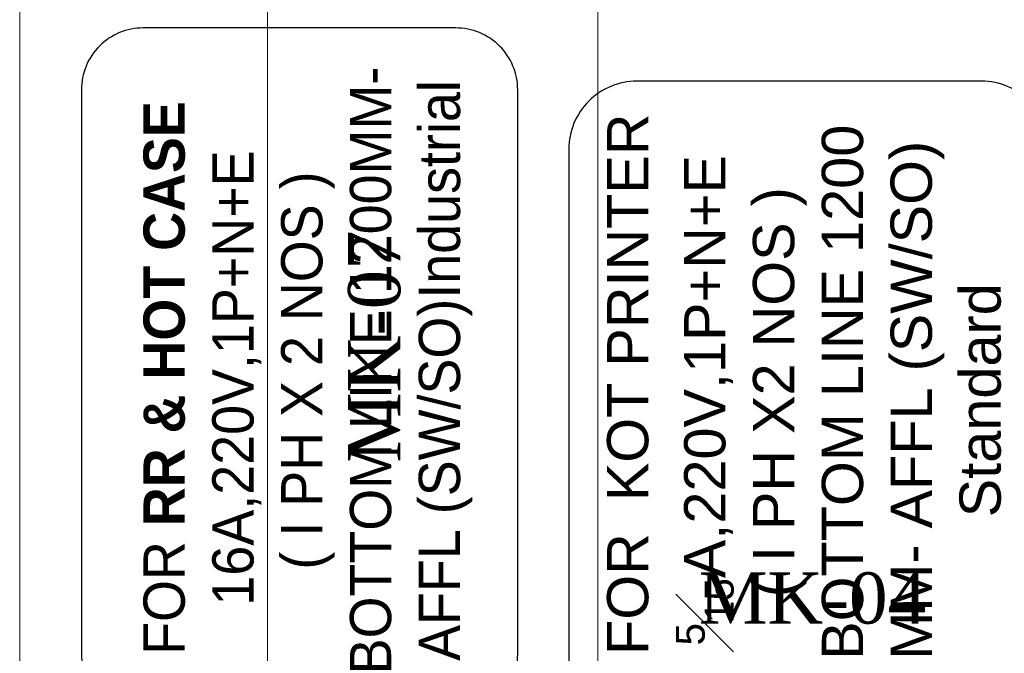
# Model space of a CAD drawing. Extents: x 3940905 to 4145695, y 925352 to 1109797.
# Tile 981 of 1056: x 4064080 to 4065272, y 1097922 to 1098689. Entities that reach past the tile are written whole.
import ezdxf

# ---------------------------------------------------------------- set-up
doc = ezdxf.new("R2010")
doc.units = 0
doc.header["$LTSCALE"] = 750
doc.header["$MEASUREMENT"] = 0
doc.layers.add('CKD Equipments', color=252, linetype='CONTINUOUS', lineweight=0)
doc.layers.add('CKD-Electrical Text', color=7, linetype='CONTINUOUS', lineweight=25)
doc.layers.add('PDF_A - TEXT', color=7, linetype='CONTINUOUS')
doc.styles.add('CKD_Dimension Text', font='BOOKOS.TTF')

msp = doc.modelspace()

# ---------------------------------------------------------------- linework, layer by layer
at = {"layer": 'CKD Equipments', "ltscale": 2}
for p, q in [((4064079.9, 1099102), (4064079.9, 1097752)), ((4064779.9, 1097752), (4064779.9, 1099102))]:
    msp.add_line(p, q, dxfattribs=at)
at = {"layer": 'CKD Equipments'}
msp.add_line((4064379.9, 1099102, 504.6), (4064379.9, 1097752, 290.1), dxfattribs=at)
at = {"layer": 'CKD-Electrical Text', "color": 7, "linetype": 'Continuous'}
for points, elevation in [([(4064229.5, 1097845.3), (4064608, 1097845.3, 0.414214), (4064683, 1097920.3), (4064683, 1098604.3, 0.414214), (4064608, 1098679.2), (4064229.5, 1098679.2, 0.414214), (4064154.6, 1098604.3), (4064154.6, 1097920.3, 0.414214)], -18803.1), ([(4064827.4, 1097695.3), (4065244.7, 1097695.3, 0.414214), (4065327.3, 1097777.9), (4065327.3, 1098532.1, 0.414214), (4065244.7, 1098614.7), (4064827.4, 1098614.7, 0.414214), (4064744.8, 1098532.1), (4064744.8, 1097777.9, 0.414214)], -20730.4)]:
    msp.add_lwpolyline(points, format="xyb", close=True, dxfattribs=dict(at, elevation=elevation))

# ---------------------------------------------------------------- texts
at = {"layer": 'CKD-Electrical Text', "color": 4, "linetype": 'Continuous', "char_height": 50, "width": 751.232, "attachment_point": 5, "rotation": 90, "style": 'CKD_Dimension Text'}
for s, insert in [('{\\fCentury Gothic|b0|i0|c238|p34;\\C7;FOR \\fCentury Gothic|b1|i0|c0|p34;RR & HOT CASE\\P\\A1;\\fCentury Gothic|b0|i0|c0|p34;16\\H1.00002x;A\\fCentury Gothic|b0|i0|c238|p34;,220V,1P+N+E \\P ( I PH X \\fCentury Gothic|b0|i0|c0|p34;2\\fCentury Gothic|b0|i0|c238|p34; NO\\fCentury Gothic|b0|i0|c0|p34;S\\fCentury Gothic|b0|i0|c238|p34; )\\P \\fCentury Gothic|b0|i0|c0|p34;BOTTOM LINE 1200MM-\\P AFFL\\fCentury Gothic|b0|i0|c238|p34; (SW/SO)Industrial}', (4064429, 1098245.9)), ('{\\fArial|b0|i0|c238|p34;  \\C7;FOR\\fArial|b0|i0|c0|p34;\\C9;  \\C7;KOT PRINTER\\P\\A1;{\\H0.7x;\\S5#15;}A\\fArial|b0|i0|c238|p34;,220V,1P+N+E \\P ( I PH X2 NO\\fArial|b0|i0|c0|p34;S\\fArial|b0|i0|c238|p34; )\\P \\fArial|b0|i0|c0|p34;BOTTOM LINE 1200 MM- AFFL\\fArial|b0|i0|c238|p34; (SW/SO) Standard}', (4065029.9, 1098228.2))]:
    msp.add_mtext(s, dxfattribs=dict(at, insert=insert))
at = {"layer": 'PDF_A - TEXT', "insert": (4064477.6, 1098152.7), "char_height": 63.24, "width": 1388.102, "attachment_point": 1, "rotation": 90, "style": 'CKD_Dimension Text'}
msp.add_mtext('MK-07', dxfattribs=at)
at = {"layer": 'PDF_A - TEXT', "insert": (4064902.2, 1098019.6), "char_height": 61.96, "width": 282.815, "attachment_point": 1, "style": 'CKD_Dimension Text'}
msp.add_mtext('MK-04', dxfattribs=at)

doc.saveas('drawing.dxf')
